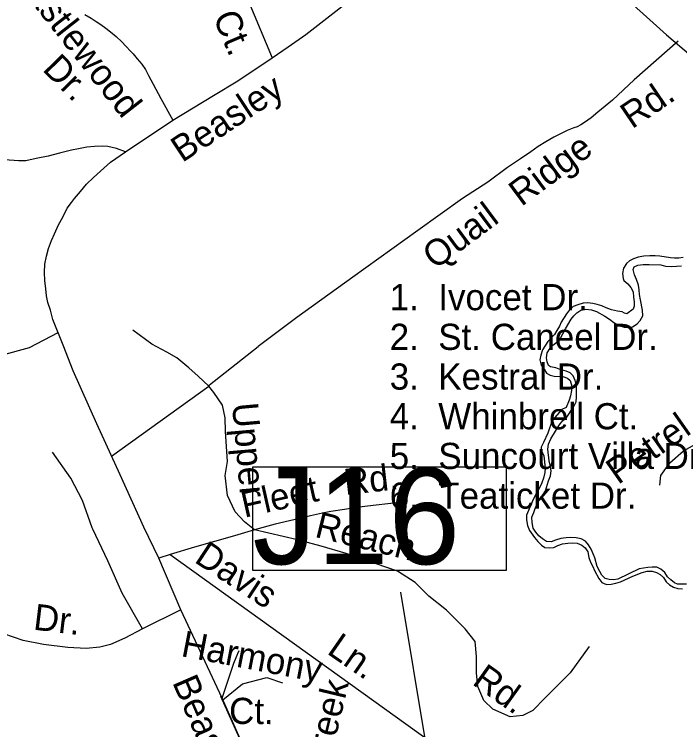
# Model space of a CAD drawing. Extents: x 2290055 to 2389491, y 66597 to 237875.
# Drawn here: x 2340457 to 2342876, y 160215 to 162814 of the extents above; entities that cross this region are included whole.
import ezdxf

# ---------------------------------------------------------------- set-up
doc = ezdxf.new("R2010")
doc.units = 0
for name, color, linetype in [('Exist Hydrographic Creek Double Shore', 7, 'Continuous'), ('Exist Hydrographic River Shore', 7, 'Continuous'), ('Exist Road Non-System Structure Non-Sys Other Number Label', 7, 'Continuous'), ('Exist Road Non-System Type 51', 7, 'Continuous'), ('Exist Road Non-System Type 51 Label', 7, 'Continuous'), ('Exist Road Secondary Type 51 Attributed', 7, 'Continuous')]:
    doc.layers.add(name, color=color, linetype=linetype)

msp = doc.modelspace()

# ---------------------------------------------------------------- linework, layer by layer
at = {"layer": 'Exist Hydrographic Creek Double Shore'}
for points in [[(2342888.2, 161929.9), (2342872.2, 161928), (2342857, 161927.7), (2342842, 161928.7), (2342804, 161934.9), (2342786.5, 161936.7), (2342767.2, 161936.8), (2342746, 161935.1), (2342725.5, 161931.7), (2342708.5, 161925.9), (2342693.5, 161918.1), (2342682.2, 161907.9), (2342671.5, 161891.3), (2342668, 161872.1), (2342670, 161853.7), (2342673, 161846.3), (2342687.7, 161834.2), (2342698.5, 161821.8), (2342706.7, 161804.9), (2342707.5, 161786.3), (2342710.2, 161768.6), (2342710.2, 161753.1), (2342707.2, 161742.2), (2342683.7, 161725.4), (2342674.7, 161727.9), (2342666.7, 161732.7), (2342650, 161735), (2342628.2, 161739.9), (2342608, 161746.9), (2342593, 161754.2), (2342576.2, 161760), (2342560.5, 161763.4), (2342541.2, 161765.9), (2342525.2, 161764.2), (2342505.2, 161758.4), (2342489, 161751.8), (2342475, 161739.7), (2342464.7, 161725.2), (2342445.5, 161695.3), (2342439, 161680.5), (2342429.7, 161664.8), (2342420.2, 161650.9), (2342397, 161625.3), (2342376.7, 161594.3), (2342370.5, 161575.4), (2342368, 161558.2), (2342372.5, 161538.8), (2342383.2, 161525), (2342391.7, 161510.5), (2342404.5, 161503), (2342420, 161499.3), (2342451, 161497.8), (2342468.5, 161491.6), (2342478, 161483.6), (2342484, 161463), (2342482.5, 161447.5), (2342479, 161428.1), (2342474.2, 161411.9), (2342462.7, 161385.8), (2342448, 161377.7), (2342412.2, 161337.7), (2342396.5, 161292.6), (2342381, 161258.2), (2342372.2, 161240.8), (2342373.5, 161228.1), (2342381.5, 161209.6), (2342386.5, 161165), (2342385.7, 161149.3), (2342381.2, 161129.2), (2342374.5, 161111.8)], [(2342688.5, 161676.8), (2342704, 161677.8), (2342721.5, 161689), (2342732.7, 161701.8), (2342742.2, 161718.8), (2342741, 161738.9), (2342733, 161776.5), (2342730, 161795.4), (2342729, 161812.6), (2342725.7, 161830.2), (2342718.7, 161850.8), (2342711, 161867.2), (2342706.7, 161886.9), (2342710, 161895.9), (2342723.7, 161902.7), (2342743.2, 161905.3), (2342765.2, 161905.2), (2342807, 161903.2), (2342824.5, 161899.2), (2342844.5, 161897.5), (2342863.7, 161898.1), (2342882.5, 161900.4)], [(2342391.5, 160898.1), (2342377.2, 160908.2), (2342364, 160919.1), (2342353.2, 160931.9), (2342343.5, 160947.2), (2342339, 160967.9), (2342338.5, 160986.7), (2342345.5, 161003.9), (2342350.5, 161018.7), (2342366.5, 161054.2), (2342377.5, 161065.8), (2342388, 161082.5), (2342399, 161119.2), (2342405.7, 161137.2), (2342408.5, 161155.7), (2342405, 161176.3), (2342401.5, 161191.3), (2342396.7, 161234.1), (2342399.5, 161252.3), (2342407.7, 161270.9), (2342437.2, 161320.7), (2342450.7, 161338.6), (2342463, 161346.5), (2342491.2, 161389.1), (2342499, 161406.1), (2342500.7, 161424.6), (2342500.2, 161463.8), (2342496, 161483.7), (2342489, 161499.9), (2342477.7, 161511), (2342462.7, 161517.1), (2342444, 161522), (2342426.2, 161529.6), (2342406.5, 161532.6), (2342399, 161538.1), (2342394, 161550.9), (2342391.5, 161566), (2342394.7, 161583.9), (2342405, 161600.3), (2342414.7, 161612.1), (2342429.7, 161622.9), (2342441.5, 161635), (2342460.5, 161671.6), (2342481, 161705.9), (2342491, 161718.4), (2342502.2, 161729.3), (2342517, 161738.3), (2342535.2, 161743), (2342555.7, 161739.9), (2342573, 161733.6), (2342603.7, 161717), (2342620.5, 161706), (2342636, 161693.6), (2342654.2, 161683.6), (2342673.5, 161677.2), (2342688.5, 161676.8)], [(2342901, 160743.1), (2342867.5, 160743.3), (2342856.5, 160747.9), (2342843.2, 160758.7), (2342832, 160769.7), (2342822, 160785.9), (2342807, 160797.8), (2342792.5, 160804.8), (2342775.5, 160804.9), (2342760.5, 160804), (2342728.2, 160799), (2342651.2, 160761.7), (2342635.5, 160759.1), (2342619.2, 160760), (2342605, 160764.5), (2342593, 160776.8), (2342585, 160789.6), (2342576, 160807.7), (2342567.2, 160838.6), (2342561.5, 160853.9), (2342553.5, 160870.4), (2342544, 160886.8), (2342533, 160900.1), (2342518, 160908.3), (2342499, 160911.9), (2342478.5, 160912.5), (2342463, 160912), (2342443.5, 160909.3), (2342424.7, 160903.6), (2342408.7, 160897.2), (2342391.5, 160898.1)]]:
    msp.add_lwpolyline(points, dxfattribs=at)
at = {"layer": 'Exist Hydrographic River Shore'}
msp.add_lwpolyline([(2342374.5, 161111.8), (2342367.2, 161095.4), (2342346.7, 161058.9), (2342339.2, 161043), (2342319.5, 160994.6), (2342319, 160977.5), (2342322.2, 160956.9), (2342330, 160938.8), (2342348, 160912.8), (2342360, 160898.1), (2342373.2, 160885.2), (2342386, 160876.2), (2342402.7, 160875.3), (2342418, 160876.7), (2342433.2, 160883.9), (2342449.5, 160889.8), (2342468.7, 160892.3), (2342485.2, 160893.4), (2342503.5, 160892.5), (2342519.7, 160885.5), (2342532.5, 160875.7), (2342541.5, 160860.6), (2342545.2, 160840.1), (2342552, 160823), (2342560.5, 160807.2), (2342566.2, 160793.1), (2342581.5, 160764.4), (2342593.2, 160749.9), (2342609.5, 160742.7), (2342626.2, 160743.9), (2342643.7, 160747.3), (2342661, 160752.5), (2342705, 160772.8), (2342740, 160786), (2342757.7, 160791), (2342775.2, 160791.3), (2342792, 160786), (2342805.2, 160778.2), (2342816.7, 160767.7), (2342827.2, 160752.6), (2342839, 160741.7), (2342853.5, 160732.4), (2342869, 160727.9), (2342886.5, 160727)], dxfattribs=at)
at = {"layer": 'Exist Road Non-System Structure Non-Sys Other Number Label'}
msp.add_line((2342099.6, 159294.4), (2341861.9, 160713.9), dxfattribs=at)
msp.add_lwpolyline([(2342245.8, 161168.4), (2341322.6, 161168.4), (2341322.6, 160794.6), (2342245.8, 160794.6)], close=True, dxfattribs=at)
at = {"layer": 'Exist Road Non-System Type 51'}
msp.add_line((2341062.3, 160650.2), (2340923.6, 160580.8), dxfattribs=at)
for points in [[(2341226, 163058.7), (2341394.5, 162655.3)], [(2341062.3, 160650.2), (2340982, 160838.5), (2340927.7, 160950.2), (2340842, 161140.8), (2340756.9, 161325.5), (2340671.2, 161518.3), (2340634.9, 161611.2), (2340634.9, 161611.4), (2340597.8, 161705.5), (2340588.3, 161738.9), (2340579.3, 161766.8), (2340574.4, 161790.5), (2340571.4, 161816.3), (2340567.9, 161846.4), (2340566.8, 161876.2), (2340567.9, 161906.5), (2340574.6, 161934.6), (2340581.4, 161962.8), (2340592.4, 161991.5), (2340603.2, 162015.8), (2340618, 162048.3), (2340633, 162077.1), (2340649.7, 162109.6), (2340665, 162130.2), (2340676.2, 162144.8), (2340697.3, 162169.5), (2340720.2, 162196.4), (2340745.4, 162221.3), (2340770.4, 162244.3), (2340807.3, 162276), (2340861.5, 162314.2), (2341033.2, 162429), (2341181.6, 162518.9), (2341269.8, 162572.3), (2341394.5, 162655.3), (2341453, 162695.7), (2341517.2, 162740.3), (2341604.4, 162807.7), (2341695.7, 162881.2)], [(2340713.8, 162812.5), (2340736.3, 162799.3), (2340754.8, 162787.9), (2340771.4, 162776.7), (2340789.9, 162763.3), (2340806.5, 162750.2), (2340827.2, 162733), (2340848, 162713.8), (2340862.4, 162698.3), (2340881.2, 162679), (2340889.5, 162669.5), (2340904.3, 162652), (2340921.1, 162632.6), (2340933.7, 162613.1), (2340944.8, 162591.6), (2340962.1, 162560.1), (2340990.1, 162507.4), (2341033.2, 162429)], [(2342870.7, 162715.7), (2342710.2, 162575.4), (2342631, 162502.1), (2342578.6, 162458), (2342553.5, 162437), (2342530.2, 162420), (2342516.5, 162411.5), (2342502.6, 162405.1), (2342491, 162400.7), (2342467.4, 162391.6), (2342449.6, 162383), (2342418.1, 162367.6), (2342388.9, 162350.4), (2342361.3, 162333.5), (2342334.2, 162314.4), (2342297.1, 162289), (2342250.5, 162256.9), (2342178.4, 162204.2), (2342086.9, 162144.5), (2341923.5, 162028), (2341687.9, 161858.6), (2341483.7, 161712.6), (2341343.8, 161607)], [(2340861.5, 162314.2), (2340829.2, 162326.7), (2340813, 162330), (2340796.8, 162333.7), (2340779, 162334.9), (2340748.9, 162333.7), (2340721.1, 162330.7), (2340691.1, 162325.2), (2340665.4, 162320.2), (2340621.8, 162308.7), (2340580.2, 162298.8), (2340536.6, 162289.2), (2340498.8, 162281.8), (2340473, 162280.8), (2340456.8, 162282.1), (2340438.7, 162283.4), (2340422.5, 162286.7), (2340410.8, 162284.2)], [(2341164, 161462.3), (2341125.3, 161499.6), (2341091.2, 161529.2), (2341047.9, 161565.7), (2341011.5, 161586.2), (2340956.9, 161615.8), (2340888.6, 161665.9)], [(2340387.3, 161576.4), (2340411.1, 161575.9), (2340512.1, 161603.7), (2340616.7, 161657.5)], [(2340810.6, 161208.9), (2341164, 161462.3), (2341166.3, 161467.7), (2341343.8, 161607)], [(2341330.8, 160940.4), (2341293.7, 160970.2), (2341259.6, 161006.6), (2341232.3, 161065.9), (2341223.2, 161138.8), (2341232.3, 161188.9), (2341225.4, 161298.2), (2341223.2, 161348.3), (2341214.1, 161393.9), (2341182.2, 161439.5), (2341164, 161462.3)], [(2342804, 161102.7), (2342807.6, 161138.8), (2342839.5, 161184.3), (2342889.6, 161227.6), (2342932.8, 161252.7), (2343171.8, 161254.9)], [(2340923.6, 160580.8), (2340849.5, 160711.4), (2340796.6, 160827.9), (2340742.3, 160943.4), (2340740.1, 160948), (2340704.8, 161046.9), (2340662.5, 161128.1), (2340595.5, 161223.4)], [(2341846.4, 161038.4), (2341740.9, 161026.3), (2341693.2, 161020.5), (2341657.3, 161015.2), (2341607.8, 161007), (2341577.8, 161001.8), (2341534.2, 160992.2), (2341472.7, 160977.7), (2341405.4, 160961.2), (2341330.8, 160940.4)], [(2341330.8, 160940.4), (2341257.1, 160919.2), (2341112.7, 160877.4), (2341023.9, 160850.9)], [(2342546.6, 160517.3), (2342478.3, 160421.6), (2342387.3, 160330.5), (2342341.8, 160284.9), (2342305.3, 160266.7), (2342259.8, 160262.2), (2342196.1, 160289.5), (2342164.2, 160321.4), (2342141.5, 160371.5), (2342136.9, 160421.6), (2342136.9, 160480.9), (2342132.4, 160535.5), (2342096, 160581.1), (2342027.7, 160649.4), (2341964, 160699.6), (2341913.9, 160749.7), (2341850.2, 160790.7), (2341772.8, 160818), (2341663.5, 160854.5), (2341572.5, 160881.8), (2341486, 160904.6), (2341330.8, 160940.4)], [(2341023.9, 160850.9), (2340982, 160838.5)], [(2341023.9, 160850.9), (2342130.1, 160056.7)], [(2340923.6, 160580.8), (2340858.6, 160547.8), (2340807.2, 160524.3), (2340767.9, 160514.4), (2340719, 160510.1), (2340651.9, 160513.7), (2340563.7, 160524.3), (2340489.6, 160538.4), (2340419, 160563.1), (2340334.4, 160602), (2340275.1, 160631.6)], [(2341212.5, 160329.3), (2341062.3, 160650.2)], [(2341212.5, 160329.3), (2341255.4, 160457.1), (2341270.1, 160491.4), (2341275.1, 160502.8)], [(2341215.2, 160323.2), (2341287.1, 160382.1), (2341375.3, 160404.2), (2341432, 160385.3)], [(2341207.2, 160337.3), (2341301.9, 160124.1), (2341467.8, 159758.7), (2341481.5, 159730.5), (2341488.3, 159714.1), (2341494.5, 159702.6)], [(2341511.2, 159687.8), (2341501, 159706.3), (2341477.1, 159755.6), (2341435.7, 159839.9), (2341387.6, 159944.1), (2341331, 160063.9), (2341278.1, 160181.6), (2341212.5, 160329.3)]]:
    msp.add_lwpolyline(points, dxfattribs=at)
at = {"layer": 'Exist Road Secondary Type 51 Attributed'}
msp.add_lwpolyline([(2342635.2, 162913.4), (2342828.3, 162739.2), (2342916.2, 162664.5), (2343020.2, 162569.6), (2343169.6, 162438.4), (2343226.5, 162383.9), (2343300.4, 162293.6), (2343332.6, 162241.6), (2343361.9, 162186.7)], dxfattribs=at)

# ---------------------------------------------------------------- texts
at = {"layer": 'Exist Road Non-System Structure Non-Sys Other Number Label'}
msp.add_text('J16', height=350, dxfattribs=at).set_placement((2341323.1, 160816.2))
at = {"layer": 'Exist Road Non-System Type 51 Label'}
for s, rotation, p in [('Capps Ct.', 293.1201, (2341019.8, 163174.3)), ('Castlewood', 308.0491, (2340443, 162953.2)), ('Dr.', 314.4062, (2340556.4, 162611.6)), ('Beasley', 33.4929, (2341067.6, 162273.1)), ('Rd.', 34.1444, (2342702.6, 162395.2)), ('Ridge', 36.6265, (2342300.5, 162113.3)), ('Quail', 36.6265, (2341986.8, 161884)), ('Upper', 275.0731, (2341248.4, 161399.1)), ('Petrel', 35.0646, (2342651.8, 161103)), ('Rd.', 6.5141, (2341660.8, 161066.7)), ('Fleet', 12.6962, (2341293.4, 160984.5)), ('Reach', 346.1015, (2341545.7, 160915.9)), ('Davis', 326.6959, (2341107.5, 160825.8)), ('Dr.', 353.1517, (2340523.7, 160578.6)), ('Harmony', 349.1614, (2341060, 160482.6)), ('Ln.', 325.287, (2341589.8, 160493.7)), ('Rd.', 324.4316, (2342117.7, 160381.9)), ('Beasley Ln.', 293.4845, (2341030.3, 160387.5)), ('Beaver Creek', 76.5711, (2341493.3, 159628.9)), ('Ct.', 359.5657, (2341237.6, 160236.1))]:
    msp.add_text(s, height=95, rotation=rotation, dxfattribs=at).set_placement(p)
for s, p in [('1.  Ivocet Dr.', (2341821.8, 161738.7)), ('2.  St. Caneel Dr.', (2341821.8, 161594.5)), ('3.  Kestral Dr.', (2341821.8, 161450.3)), ('4.  Whinbrell Ct.', (2341821.8, 161306.1)), ('5.  Suncourt Villa Dr.', (2341821.8, 161161.9)), ('6.  Teaticket Dr.', (2341821.8, 161017.7))]:
    msp.add_text(s, height=95, dxfattribs=at).set_placement(p)

doc.saveas('drawing.dxf')
